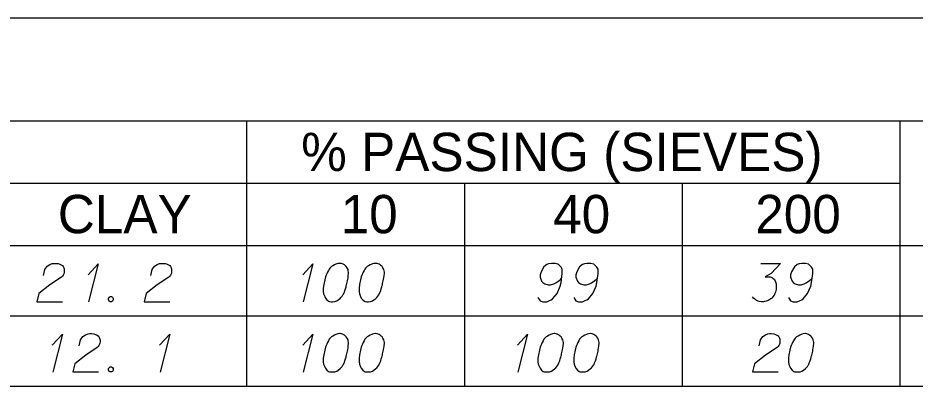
# Model space of a CAD drawing. Extents: x 2074207 to 2076812, y 516372 to 523312.
# Drawn here: x 2076621.5 to 2076733.8, y 520516 to 520562 of the extents above; entities that cross this region are included whole.
import ezdxf

# ---------------------------------------------------------------- set-up
doc = ezdxf.new("R2010")
doc.units = 0
for name, color, linetype in [('Prop DirtTable_ Soil Test Results - Outline (Major)', 7, 'Continuous'), ('Prop DirtTable_ Soil Test Results - Outline (Minor)', 7, 'Continuous'), ('Prop DirtTable_ Soil Test Results - Tx (Header - Small)', 7, 'Continuous'), ('Prop DirtTable_ Soil Test Results - Tx (Sample Data)', 7, 'Continuous')]:
    doc.layers.add(name, color=color, linetype=linetype)

msp = doc.modelspace()

# ---------------------------------------------------------------- linework, layer by layer
at = {"layer": 'Prop DirtTable_ Soil Test Results - Outline (Major)'}
for p, q in [((2076260.61, 520562.04), (2076811.9, 520562.04)), ((2076260.61, 520533.56), (2076811.9, 520533.56)), ((2076260.61, 520533.56), (2076811.9, 520533.56)), ((2076260.61, 520515.96), (2076811.9, 520515.96))]:
    msp.add_line(p, q, dxfattribs=at)
at = {"layer": 'Prop DirtTable_ Soil Test Results - Outline (Minor)'}
for p, q in [((2076260.61, 520549.16), (2076811.9, 520549.16)), ((2076650.15, 520549.16), (2076650.15, 520524.76)), ((2076731.93, 520549.16), (2076731.93, 520524.76)), ((2076526.07, 520541.36), (2076731.93, 520541.36)), ((2076677.41, 520541.36), (2076677.41, 520524.76)), ((2076704.67, 520541.36), (2076704.67, 520524.76)), ((2076260.61, 520524.76), (2076811.9, 520524.76)), ((2076260.61, 520524.76), (2076811.9, 520524.76)), ((2076650.15, 520524.76), (2076650.15, 520515.96)), ((2076677.41, 520524.76), (2076677.41, 520515.96)), ((2076704.67, 520524.76), (2076704.67, 520515.96)), ((2076731.93, 520524.76), (2076731.93, 520515.96)), ((2076260.61, 520515.96), (2076811.9, 520515.96))]:
    msp.add_line(p, q, dxfattribs=at)
at = {"layer": 'Prop DirtTable_ Soil Test Results - Tx (Sample Data)'}
for points in [[(2076624.71, 520529.81), (2076624.89, 520530.53), (2076625.17, 520530.98), (2076625.49, 520531.17), (2076625.81, 520531.29), (2076626.05, 520531.32), (2076626.23, 520531.32), (2076626.55, 520531.29), (2076626.76, 520531.21), (2076626.86, 520531.17), (2076627.08, 520531.06), (2076627.18, 520530.91), (2076627.25, 520530.76), (2076627.29, 520530.64), (2076627.32, 520530.49), (2076627.32, 520530.3), (2076627.29, 520530.11), (2076627.25, 520530), (2076627.18, 520529.85), (2076627.08, 520529.7), (2076626.97, 520529.59), (2076625.52, 520528.64), (2076624.15, 520527.54), (2076623.9, 520526.52), (2076627.11, 520526.52)], [(2076630.29, 520529.89), (2076631.56, 520531.25), (2076630.36, 520526.49)], [(2076638.15, 520529.81), (2076638.33, 520530.53), (2076638.61, 520530.98), (2076638.93, 520531.17), (2076639.25, 520531.29), (2076639.49, 520531.32), (2076639.67, 520531.32), (2076639.99, 520531.29), (2076640.2, 520531.21), (2076640.3, 520531.17), (2076640.52, 520531.06), (2076640.62, 520530.91), (2076640.69, 520530.76), (2076640.73, 520530.64), (2076640.76, 520530.49), (2076640.76, 520530.3), (2076640.73, 520530.11), (2076640.69, 520530), (2076640.62, 520529.85), (2076640.52, 520529.7), (2076640.41, 520529.59), (2076638.96, 520528.64), (2076637.59, 520527.54), (2076637.34, 520526.52), (2076640.55, 520526.52)], [(2076657.17, 520529.89), (2076658.44, 520531.25), (2076657.24, 520526.49)], [(2076661.86, 520531.32), (2076661.79, 520531.32), (2076661.58, 520531.29), (2076661.43, 520531.25), (2076661.33, 520531.21), (2076661.15, 520531.14), (2076660.94, 520531.02), (2076660.76, 520530.91), (2076660.59, 520530.76), (2076660.48, 520530.61), (2076660.38, 520530.42), (2076660.27, 520530.23), (2076660.17, 520530), (2076660.09, 520529.85), (2076660.02, 520529.62), (2076659.92, 520529.25), (2076659.81, 520528.68), (2076659.74, 520528.23), (2076659.74, 520527.81), (2076659.78, 520527.51), (2076659.92, 520527.17), (2076660.02, 520526.98), (2076660.2, 520526.75), (2076660.41, 520526.6), (2076660.52, 520526.56), (2076660.73, 520526.52), (2076660.91, 520526.52), (2076661.19, 520526.56), (2076661.43, 520526.64), (2076661.61, 520526.75), (2076661.86, 520526.94), (2076661.96, 520527.05), (2076662.11, 520527.2), (2076662.21, 520527.36), (2076662.28, 520527.47), (2076662.35, 520527.66), (2076662.39, 520527.73), (2076662.46, 520527.92), (2076662.53, 520528.15), (2076662.6, 520528.38), (2076662.63, 520528.53), (2076662.67, 520528.64), (2076662.7, 520528.79), (2076662.78, 520529.13), (2076662.81, 520529.32), (2076662.85, 520529.51), (2076662.88, 520529.77), (2076662.92, 520530.11), (2076662.92, 520530.23), (2076662.88, 520530.38), (2076662.85, 520530.53), (2076662.74, 520530.76), (2076662.63, 520530.91), (2076662.53, 520531.02), (2076662.39, 520531.14), (2076662.25, 520531.21), (2076662.14, 520531.25), (2076662.03, 520531.29), (2076661.86, 520531.32)], [(2076666.34, 520531.32), (2076666.27, 520531.32), (2076666.06, 520531.29), (2076665.91, 520531.25), (2076665.81, 520531.21), (2076665.63, 520531.14), (2076665.42, 520531.02), (2076665.24, 520530.91), (2076665.07, 520530.76), (2076664.96, 520530.61), (2076664.86, 520530.42), (2076664.75, 520530.23), (2076664.65, 520530), (2076664.57, 520529.85), (2076664.5, 520529.62), (2076664.4, 520529.25), (2076664.29, 520528.68), (2076664.22, 520528.23), (2076664.22, 520527.81), (2076664.26, 520527.51), (2076664.4, 520527.17), (2076664.5, 520526.98), (2076664.68, 520526.75), (2076664.89, 520526.6), (2076665, 520526.56), (2076665.21, 520526.52), (2076665.39, 520526.52), (2076665.67, 520526.56), (2076665.91, 520526.64), (2076666.09, 520526.75), (2076666.34, 520526.94), (2076666.44, 520527.05), (2076666.59, 520527.2), (2076666.69, 520527.36), (2076666.76, 520527.47), (2076666.83, 520527.66), (2076666.87, 520527.73), (2076666.94, 520527.92), (2076667.01, 520528.15), (2076667.08, 520528.38), (2076667.11, 520528.53), (2076667.15, 520528.64), (2076667.18, 520528.79), (2076667.26, 520529.13), (2076667.29, 520529.32), (2076667.33, 520529.51), (2076667.36, 520529.77), (2076667.4, 520530.11), (2076667.4, 520530.23), (2076667.36, 520530.38), (2076667.33, 520530.53), (2076667.22, 520530.76), (2076667.11, 520530.91), (2076667.01, 520531.02), (2076666.87, 520531.14), (2076666.73, 520531.21), (2076666.62, 520531.25), (2076666.51, 520531.29), (2076666.34, 520531.32)], [(2076686.62, 520527.05), (2076686.9, 520526.64), (2076687.22, 520526.52), (2076687.72, 520526.52), (2076688.07, 520526.68), (2076688.28, 520526.75), (2076688.46, 520526.86), (2076689.02, 520527.54), (2076689.41, 520528.45), (2076689.51, 520528.94), (2076689.66, 520530.04), (2076689.66, 520530.61), (2076689.51, 520530.83), (2076689.23, 520531.14), (2076689.13, 520531.21), (2076688.77, 520531.32), (2076688.31, 520531.32), (2076687.96, 520531.25), (2076687.72, 520531.17), (2076687.36, 520530.87), (2076687.01, 520530.27), (2076686.9, 520529.89), (2076686.9, 520529.59), (2076687.08, 520529.09), (2076687.22, 520528.91), (2076687.47, 520528.75), (2076687.89, 520528.64), (2076688.21, 520528.64), (2076688.6, 520528.75), (2076688.84, 520528.87), (2076689.27, 520529.17), (2076689.48, 520529.36), (2076689.58, 520529.47)], [(2076691.1, 520527.05), (2076691.38, 520526.64), (2076691.7, 520526.52), (2076692.2, 520526.52), (2076692.55, 520526.68), (2076692.76, 520526.75), (2076692.94, 520526.86), (2076693.5, 520527.54), (2076693.89, 520528.45), (2076693.99, 520528.94), (2076694.14, 520530.04), (2076694.14, 520530.61), (2076693.99, 520530.83), (2076693.71, 520531.14), (2076693.61, 520531.21), (2076693.25, 520531.32), (2076692.79, 520531.32), (2076692.44, 520531.25), (2076692.2, 520531.17), (2076691.84, 520530.87), (2076691.49, 520530.27), (2076691.38, 520529.89), (2076691.38, 520529.59), (2076691.56, 520529.09), (2076691.7, 520528.91), (2076691.95, 520528.75), (2076692.37, 520528.64), (2076692.69, 520528.64), (2076693.08, 520528.75), (2076693.32, 520528.87), (2076693.75, 520529.17), (2076693.96, 520529.36), (2076694.06, 520529.47)], [(2076714.52, 520531.32), (2076716.99, 520531.32), (2076715.83, 520530.04), (2076715.05, 520529.62), (2076715.69, 520529.62), (2076715.83, 520529.59), (2076715.9, 520529.55), (2076715.97, 520529.51), (2076716.04, 520529.47), (2076716.18, 520529.36), (2076716.25, 520529.25), (2076716.32, 520529.13), (2076716.36, 520529.02), (2076716.43, 520528.75), (2076716.46, 520528.53), (2076716.46, 520528.41), (2076716.46, 520528.26), (2076716.43, 520528.04), (2076716.39, 520527.88), (2076716.36, 520527.73), (2076716.32, 520527.62), (2076716.29, 520527.54), (2076716.25, 520527.47), (2076716.22, 520527.39), (2076716.15, 520527.28), (2076716.04, 520527.13), (2076715.94, 520527.02), (2076715.87, 520526.94), (2076715.76, 520526.86), (2076715.65, 520526.79), (2076715.51, 520526.71), (2076715.44, 520526.68), (2076715.19, 520526.6), (2076714.98, 520526.56), (2076714.84, 520526.52), (2076714.6, 520526.52), (2076714.31, 520526.56), (2076714.21, 520526.6), (2076714.1, 520526.64), (2076714, 520526.68), (2076713.89, 520526.75), (2076713.78, 520526.83), (2076713.61, 520526.98), (2076713.5, 520527.13)], [(2076717.98, 520527.05), (2076718.26, 520526.64), (2076718.58, 520526.52), (2076719.08, 520526.52), (2076719.43, 520526.68), (2076719.64, 520526.75), (2076719.82, 520526.86), (2076720.38, 520527.54), (2076720.77, 520528.45), (2076720.87, 520528.94), (2076721.02, 520530.04), (2076721.02, 520530.61), (2076720.87, 520530.83), (2076720.59, 520531.14), (2076720.49, 520531.21), (2076720.13, 520531.32), (2076719.67, 520531.32), (2076719.32, 520531.25), (2076719.08, 520531.17), (2076718.72, 520530.87), (2076718.37, 520530.27), (2076718.26, 520529.89), (2076718.26, 520529.59), (2076718.44, 520529.09), (2076718.58, 520528.91), (2076718.83, 520528.75), (2076719.25, 520528.64), (2076719.57, 520528.64), (2076719.96, 520528.75), (2076720.2, 520528.87), (2076720.63, 520529.17), (2076720.84, 520529.36), (2076720.94, 520529.47)], [(2076633.07, 520527.17), (2076633.25, 520527.17), (2076633.36, 520527.09), (2076633.46, 520526.94), (2076633.46, 520526.75), (2076633.36, 520526.6), (2076633.25, 520526.52), (2076633.07, 520526.52), (2076632.97, 520526.6), (2076632.86, 520526.75), (2076632.86, 520526.94), (2076632.97, 520527.09), (2076633.07, 520527.17)], [(2076625.81, 520521.09), (2076627.08, 520522.45), (2076625.88, 520517.69)], [(2076629.19, 520521.01), (2076629.37, 520521.73), (2076629.65, 520522.18), (2076629.97, 520522.37), (2076630.29, 520522.49), (2076630.53, 520522.52), (2076630.71, 520522.52), (2076631.03, 520522.49), (2076631.24, 520522.41), (2076631.34, 520522.37), (2076631.56, 520522.26), (2076631.66, 520522.11), (2076631.73, 520521.96), (2076631.77, 520521.84), (2076631.8, 520521.69), (2076631.8, 520521.5), (2076631.77, 520521.31), (2076631.73, 520521.2), (2076631.66, 520521.05), (2076631.56, 520520.9), (2076631.45, 520520.79), (2076630, 520519.84), (2076628.63, 520518.74), (2076628.38, 520517.72), (2076631.59, 520517.72)], [(2076639.25, 520521.09), (2076640.52, 520522.45), (2076639.32, 520517.69)], [(2076657.17, 520521.09), (2076658.44, 520522.45), (2076657.24, 520517.69)], [(2076661.86, 520522.52), (2076661.79, 520522.52), (2076661.58, 520522.49), (2076661.43, 520522.45), (2076661.33, 520522.41), (2076661.15, 520522.34), (2076660.94, 520522.22), (2076660.76, 520522.11), (2076660.59, 520521.96), (2076660.48, 520521.81), (2076660.38, 520521.62), (2076660.27, 520521.43), (2076660.17, 520521.2), (2076660.09, 520521.05), (2076660.02, 520520.82), (2076659.92, 520520.45), (2076659.81, 520519.88), (2076659.74, 520519.43), (2076659.74, 520519.01), (2076659.78, 520518.71), (2076659.92, 520518.37), (2076660.02, 520518.18), (2076660.2, 520517.95), (2076660.41, 520517.8), (2076660.52, 520517.76), (2076660.73, 520517.72), (2076660.91, 520517.72), (2076661.19, 520517.76), (2076661.43, 520517.84), (2076661.61, 520517.95), (2076661.86, 520518.14), (2076661.96, 520518.25), (2076662.11, 520518.4), (2076662.21, 520518.56), (2076662.28, 520518.67), (2076662.35, 520518.86), (2076662.39, 520518.93), (2076662.46, 520519.12), (2076662.53, 520519.35), (2076662.6, 520519.58), (2076662.63, 520519.73), (2076662.67, 520519.84), (2076662.7, 520519.99), (2076662.78, 520520.33), (2076662.81, 520520.52), (2076662.85, 520520.71), (2076662.88, 520520.97), (2076662.92, 520521.31), (2076662.92, 520521.43), (2076662.88, 520521.58), (2076662.85, 520521.73), (2076662.74, 520521.96), (2076662.63, 520522.11), (2076662.53, 520522.22), (2076662.39, 520522.34), (2076662.25, 520522.41), (2076662.14, 520522.45), (2076662.03, 520522.49), (2076661.86, 520522.52)], [(2076666.34, 520522.52), (2076666.27, 520522.52), (2076666.06, 520522.49), (2076665.91, 520522.45), (2076665.81, 520522.41), (2076665.63, 520522.34), (2076665.42, 520522.22), (2076665.24, 520522.11), (2076665.07, 520521.96), (2076664.96, 520521.81), (2076664.86, 520521.62), (2076664.75, 520521.43), (2076664.65, 520521.2), (2076664.57, 520521.05), (2076664.5, 520520.82), (2076664.4, 520520.45), (2076664.29, 520519.88), (2076664.22, 520519.43), (2076664.22, 520519.01), (2076664.26, 520518.71), (2076664.4, 520518.37), (2076664.5, 520518.18), (2076664.68, 520517.95), (2076664.89, 520517.8), (2076665, 520517.76), (2076665.21, 520517.72), (2076665.39, 520517.72), (2076665.67, 520517.76), (2076665.91, 520517.84), (2076666.09, 520517.95), (2076666.34, 520518.14), (2076666.44, 520518.25), (2076666.59, 520518.4), (2076666.69, 520518.56), (2076666.76, 520518.67), (2076666.83, 520518.86), (2076666.87, 520518.93), (2076666.94, 520519.12), (2076667.01, 520519.35), (2076667.08, 520519.58), (2076667.11, 520519.73), (2076667.15, 520519.84), (2076667.18, 520519.99), (2076667.26, 520520.33), (2076667.29, 520520.52), (2076667.33, 520520.71), (2076667.36, 520520.97), (2076667.4, 520521.31), (2076667.4, 520521.43), (2076667.36, 520521.58), (2076667.33, 520521.73), (2076667.22, 520521.96), (2076667.11, 520522.11), (2076667.01, 520522.22), (2076666.87, 520522.34), (2076666.73, 520522.41), (2076666.62, 520522.45), (2076666.51, 520522.49), (2076666.34, 520522.52)], [(2076684.05, 520521.09), (2076685.32, 520522.45), (2076684.12, 520517.69)], [(2076688.74, 520522.52), (2076688.67, 520522.52), (2076688.46, 520522.49), (2076688.31, 520522.45), (2076688.21, 520522.41), (2076688.03, 520522.34), (2076687.82, 520522.22), (2076687.64, 520522.11), (2076687.47, 520521.96), (2076687.36, 520521.81), (2076687.26, 520521.62), (2076687.15, 520521.43), (2076687.05, 520521.2), (2076686.97, 520521.05), (2076686.9, 520520.82), (2076686.8, 520520.45), (2076686.69, 520519.88), (2076686.62, 520519.43), (2076686.62, 520519.01), (2076686.66, 520518.71), (2076686.8, 520518.37), (2076686.9, 520518.18), (2076687.08, 520517.95), (2076687.29, 520517.8), (2076687.4, 520517.76), (2076687.61, 520517.72), (2076687.79, 520517.72), (2076688.07, 520517.76), (2076688.31, 520517.84), (2076688.49, 520517.95), (2076688.74, 520518.14), (2076688.84, 520518.25), (2076688.99, 520518.4), (2076689.09, 520518.56), (2076689.16, 520518.67), (2076689.23, 520518.86), (2076689.27, 520518.93), (2076689.34, 520519.12), (2076689.41, 520519.35), (2076689.48, 520519.58), (2076689.51, 520519.73), (2076689.55, 520519.84), (2076689.58, 520519.99), (2076689.66, 520520.33), (2076689.69, 520520.52), (2076689.73, 520520.71), (2076689.76, 520520.97), (2076689.8, 520521.31), (2076689.8, 520521.43), (2076689.76, 520521.58), (2076689.73, 520521.73), (2076689.62, 520521.96), (2076689.51, 520522.11), (2076689.41, 520522.22), (2076689.27, 520522.34), (2076689.13, 520522.41), (2076689.02, 520522.45), (2076688.91, 520522.49), (2076688.74, 520522.52)], [(2076693.22, 520522.52), (2076693.15, 520522.52), (2076692.94, 520522.49), (2076692.79, 520522.45), (2076692.69, 520522.41), (2076692.51, 520522.34), (2076692.3, 520522.22), (2076692.12, 520522.11), (2076691.95, 520521.96), (2076691.84, 520521.81), (2076691.74, 520521.62), (2076691.63, 520521.43), (2076691.53, 520521.2), (2076691.45, 520521.05), (2076691.38, 520520.82), (2076691.28, 520520.45), (2076691.17, 520519.88), (2076691.1, 520519.43), (2076691.1, 520519.01), (2076691.14, 520518.71), (2076691.28, 520518.37), (2076691.38, 520518.18), (2076691.56, 520517.95), (2076691.77, 520517.8), (2076691.88, 520517.76), (2076692.09, 520517.72), (2076692.27, 520517.72), (2076692.55, 520517.76), (2076692.79, 520517.84), (2076692.97, 520517.95), (2076693.22, 520518.14), (2076693.32, 520518.25), (2076693.47, 520518.4), (2076693.57, 520518.56), (2076693.64, 520518.67), (2076693.71, 520518.86), (2076693.75, 520518.93), (2076693.82, 520519.12), (2076693.89, 520519.35), (2076693.96, 520519.58), (2076693.99, 520519.73), (2076694.03, 520519.84), (2076694.06, 520519.99), (2076694.14, 520520.33), (2076694.17, 520520.52), (2076694.21, 520520.71), (2076694.24, 520520.97), (2076694.28, 520521.31), (2076694.28, 520521.43), (2076694.24, 520521.58), (2076694.21, 520521.73), (2076694.1, 520521.96), (2076693.99, 520522.11), (2076693.89, 520522.22), (2076693.75, 520522.34), (2076693.61, 520522.41), (2076693.5, 520522.45), (2076693.39, 520522.49), (2076693.22, 520522.52)], [(2076714.31, 520521.01), (2076714.49, 520521.73), (2076714.77, 520522.18), (2076715.09, 520522.37), (2076715.41, 520522.49), (2076715.65, 520522.52), (2076715.83, 520522.52), (2076716.15, 520522.49), (2076716.36, 520522.41), (2076716.46, 520522.37), (2076716.68, 520522.26), (2076716.78, 520522.11), (2076716.85, 520521.96), (2076716.89, 520521.84), (2076716.92, 520521.69), (2076716.92, 520521.5), (2076716.89, 520521.31), (2076716.85, 520521.2), (2076716.78, 520521.05), (2076716.68, 520520.9), (2076716.57, 520520.79), (2076715.12, 520519.84), (2076713.75, 520518.74), (2076713.5, 520517.72), (2076716.71, 520517.72)], [(2076720.1, 520522.52), (2076720.03, 520522.52), (2076719.82, 520522.49), (2076719.67, 520522.45), (2076719.57, 520522.41), (2076719.39, 520522.34), (2076719.18, 520522.22), (2076719, 520522.11), (2076718.83, 520521.96), (2076718.72, 520521.81), (2076718.62, 520521.62), (2076718.51, 520521.43), (2076718.41, 520521.2), (2076718.33, 520521.05), (2076718.26, 520520.82), (2076718.16, 520520.45), (2076718.05, 520519.88), (2076717.98, 520519.43), (2076717.98, 520519.01), (2076718.02, 520518.71), (2076718.16, 520518.37), (2076718.26, 520518.18), (2076718.44, 520517.95), (2076718.65, 520517.8), (2076718.76, 520517.76), (2076718.97, 520517.72), (2076719.15, 520517.72), (2076719.43, 520517.76), (2076719.67, 520517.84), (2076719.85, 520517.95), (2076720.1, 520518.14), (2076720.2, 520518.25), (2076720.35, 520518.4), (2076720.45, 520518.56), (2076720.52, 520518.67), (2076720.59, 520518.86), (2076720.63, 520518.93), (2076720.7, 520519.12), (2076720.77, 520519.35), (2076720.84, 520519.58), (2076720.87, 520519.73), (2076720.91, 520519.84), (2076720.94, 520519.99), (2076721.02, 520520.33), (2076721.05, 520520.52), (2076721.09, 520520.71), (2076721.12, 520520.97), (2076721.16, 520521.31), (2076721.16, 520521.43), (2076721.12, 520521.58), (2076721.09, 520521.73), (2076720.98, 520521.96), (2076720.87, 520522.11), (2076720.77, 520522.22), (2076720.63, 520522.34), (2076720.49, 520522.41), (2076720.38, 520522.45), (2076720.27, 520522.49), (2076720.1, 520522.52)], [(2076633.07, 520518.37), (2076633.25, 520518.37), (2076633.36, 520518.29), (2076633.46, 520518.14), (2076633.46, 520517.95), (2076633.36, 520517.8), (2076633.25, 520517.72), (2076633.07, 520517.72), (2076632.97, 520517.8), (2076632.86, 520517.95), (2076632.86, 520518.14), (2076632.97, 520518.29), (2076633.07, 520518.37)]]:
    msp.add_lwpolyline(points, dxfattribs=at)

# ---------------------------------------------------------------- texts
at = {"layer": 'Prop DirtTable_ Soil Test Results - Tx (Header - Small)'}
for s, p in [('% PASSING (SIEVES)', (2076656.98, 520542.87)), ('CLAY', (2076626.51, 520535.09)), ('10', (2076661.92, 520535.09)), ('40', (2076688.53, 520535.09)), ('200', (2076713.83, 520535.09))]:
    msp.add_text(s, height=4.8, dxfattribs=at).set_placement(p)

doc.saveas('drawing.dxf')
